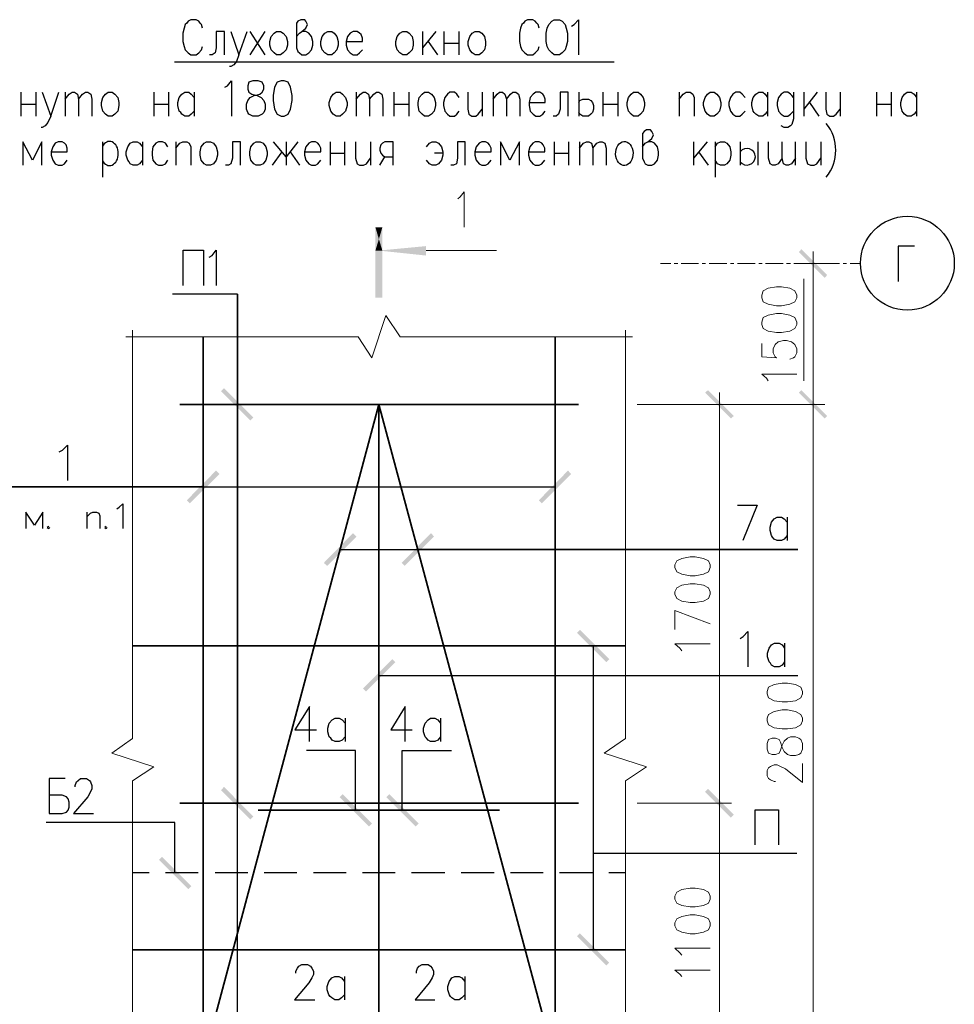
# Model space of a CAD drawing. Header units: millimetres. Extents: x 2063114 to 14983986, y -126020516 to 213791.
# Tile 260 of 656: x 2324543 to 2331331, y -1196265 to -1189114. Entities that reach past the tile are written whole.
import ezdxf

# ---------------------------------------------------------------- set-up
doc = ezdxf.new("R2010")
doc.units = ezdxf.units.MM
doc.layers.add('PDF2_Geometry', color=7, linetype='Continuous')
doc.layers.add('PDF2_Solid Fills', color=7, linetype='Continuous')

msp = doc.modelspace()

# ---------------------------------------------------------------- linework, layer by layer
at = {"layer": 'PDF2_Geometry', "linetype": 'ByBlock', "lineweight": 25}
for points in [[(2325871.66834, -1189175.78451), (2325864.45686, -1189150.54433), (2325853.65466, -1189139.72711), (2325842.85246, -1189125.30414), (2325824.83879, -1189114.48692), (2325785.16061, -1189114.48692), (2325767.08684, -1189125.30414), (2325756.28464, -1189139.72711), (2325745.49747, -1189150.54433), (2325738.27096, -1189175.78451), (2325727.46876, -1189211.84192), (2325727.46876, -1189273.13951), (2325738.27096, -1189309.19692), (2325745.49747, -1189334.4371), (2325767.08684, -1189356.07155), (2325785.16061, -1189370.49451), (2325824.83879, -1189370.49451), (2325842.85246, -1189356.07155), (2325864.45686, -1189334.4371), (2325871.66834, -1189309.19692)], [(2326553.13831, -1189237.08211), (2326574.8028, -1189211.84192), (2326592.81648, -1189201.0247), (2326621.69246, -1189175.78451), (2326632.49466, -1189150.54433), (2326621.69246, -1189125.30414), (2326614.46595, -1189114.48692), (2326585.605, -1189114.48692), (2326564.00061, -1189125.30414), (2326553.13831, -1189139.72711), (2326553.13831, -1189320.01414), (2326564.00061, -1189345.25433), (2326574.8028, -1189356.07155), (2326592.81648, -1189370.49451), (2326621.69246, -1189370.49451), (2326643.28183, -1189356.07155), (2326661.37063, -1189334.4371), (2326672.1578, -1189298.3797), (2326672.1578, -1189273.13951), (2326661.37063, -1189237.08211), (2326643.28183, -1189211.84192), (2326621.69246, -1189201.0247), (2326592.81648, -1189201.0247)], [(2328316.40561, -1189175.78451), (2328309.17911, -1189150.54433), (2328298.33184, -1189139.72711), (2328287.52964, -1189125.30414), (2328269.51596, -1189114.48692), (2328229.83779, -1189114.48692), (2328211.82411, -1189125.30414), (2328200.96182, -1189139.72711), (2328190.15962, -1189150.54433), (2328179.37244, -1189175.78451), (2328172.14594, -1189211.84192), (2328172.14594, -1189273.13951), (2328179.37244, -1189309.19692), (2328190.15962, -1189334.4371), (2328211.82411, -1189356.07155), (2328229.83779, -1189370.49451), (2328269.51596, -1189370.49451), (2328287.52964, -1189356.07155), (2328309.17911, -1189334.4371), (2328316.40561, -1189309.19692)], [(2328550.73369, -1189161.36155), (2328568.76239, -1189150.54433), (2328601.21406, -1189114.48692), (2328601.21406, -1189370.49451)], [(2326030.36601, -1189370.49451), (2326030.36601, -1189201.0247), (2325969.03837, -1189201.0247), (2325969.03837, -1189320.01414), (2325961.81186, -1189356.07155), (2325940.22249, -1189370.49451), (2325922.13369, -1189370.49451)], [(2326077.19556, -1189201.0247), (2326134.88741, -1189370.49451), (2326196.21505, -1189201.0247)], [(2326214.22873, -1189201.0247), (2326322.38593, -1189370.49451)], [(2326322.38593, -1189201.0247), (2326214.22873, -1189370.49451)], [(2326913.71238, -1189273.13951), (2327032.73187, -1189273.13951), (2327032.73187, -1189247.89933), (2327021.9447, -1189222.65914), (2327011.08241, -1189211.84192), (2326993.06873, -1189201.0247), (2326964.25285, -1189201.0247), (2326942.58836, -1189211.84192), (2326924.57468, -1189237.08211), (2326913.71238, -1189273.13951), (2326913.71238, -1189298.3797), (2326924.57468, -1189334.4371), (2326942.58836, -1189356.07155), (2326964.25285, -1189370.49451), (2326993.06873, -1189370.49451), (2327011.08241, -1189356.07155), (2327032.73187, -1189334.4371)], [(2327469.01148, -1189201.0247), (2327469.01148, -1189370.49451)], [(2327566.3815, -1189201.0247), (2327469.01148, -1189320.01414)], [(2327624.07335, -1189201.0247), (2327624.07335, -1189370.49451)], [(2327732.23055, -1189201.0247), (2327732.23055, -1189370.49451)], [(2327508.68965, -1189273.13951), (2327577.1837, -1189370.49451)], [(2327624.07335, -1189283.95673), (2327732.23055, -1189283.95673)], [(2325666.14112, -1189420.97488), (2328860.84241, -1189420.97488)], [(2326134.88741, -1189370.49451), (2326116.85871, -1189417.36914), (2326098.84503, -1189442.60933), (2326077.19556, -1189453.42655), (2326066.39336, -1189453.42655)], [(2326033.9417, -1189604.86766), (2326051.95538, -1189594.05044), (2326080.83135, -1189557.99303), (2326080.83135, -1189814.00062)], [(2324551.96724, -1189640.92506), (2324551.96724, -1189814.00062)], [(2324660.12444, -1189640.92506), (2324660.12444, -1189814.00062)], [(2324707.02912, -1189640.92506), (2324768.35676, -1189814.00062), (2324826.03359, -1189640.92506)], [(2324872.87817, -1189640.92506), (2324872.87817, -1189814.00062)], [(2324872.87817, -1189691.40543), (2324901.73912, -1189655.34803), (2324923.40361, -1189640.92506), (2324941.41729, -1189640.92506), (2324963.02168, -1189655.34803), (2324970.23317, -1189691.40543), (2324970.23317, -1189814.00062)], [(2324970.23317, -1189691.40543), (2324999.10914, -1189655.34803), (2325020.69851, -1189640.92506), (2325038.78731, -1189640.92506), (2325060.37668, -1189655.34803), (2325067.60319, -1189691.40543), (2325067.60319, -1189814.00062)], [(2325518.32078, -1189640.92506), (2325518.32078, -1189814.00062)], [(2325622.88726, -1189640.92506), (2325622.88726, -1189814.00062)], [(2325810.4008, -1189777.94321), (2325788.75133, -1189799.57766), (2325770.72263, -1189814.00062), (2325741.84665, -1189814.00062), (2325720.25728, -1189799.57766), (2325713.03078, -1189788.76043), (2325702.2436, -1189777.94321), (2325691.38131, -1189738.28006), (2325691.38131, -1189716.64562), (2325702.2436, -1189680.58821), (2325720.25728, -1189655.34803), (2325741.84665, -1189640.92506), (2325770.72263, -1189640.92506), (2325788.75133, -1189655.34803), (2325810.4008, -1189680.58821)], [(2325810.4008, -1189640.92506), (2325810.4008, -1189814.00062)], [(2326985.84222, -1189640.92506), (2326985.84222, -1189814.00062)], [(2326985.84222, -1189691.40543), (2327018.29389, -1189655.34803), (2327036.32259, -1189640.92506), (2327054.39637, -1189640.92506), (2327075.98574, -1189655.34803), (2327083.21224, -1189691.40543), (2327083.21224, -1189814.00062)], [(2327083.21224, -1189691.40543), (2327115.66391, -1189655.34803), (2327133.67759, -1189640.92506), (2327151.69127, -1189640.92506), (2327173.35576, -1189655.34803), (2327180.56724, -1189691.40543), (2327180.56724, -1189814.00062)], [(2327259.90856, -1189640.92506), (2327259.90856, -1189814.00062)], [(2327368.08078, -1189640.92506), (2327368.08078, -1189814.00062)], [(2327735.86634, -1189680.58821), (2327717.85266, -1189655.34803), (2327699.77888, -1189640.92506), (2327667.32722, -1189640.92506), (2327649.29851, -1189655.34803), (2327631.28483, -1189680.58821), (2327620.48263, -1189716.64562), (2327620.48263, -1189738.28006), (2327631.28483, -1189777.94321), (2327649.29851, -1189799.57766), (2327667.32722, -1189814.00062), (2327699.77888, -1189814.00062), (2327717.85266, -1189799.57766), (2327735.86634, -1189777.94321)], [(2327797.13388, -1189640.92506), (2327797.13388, -1189763.52025), (2327804.36039, -1189799.57766), (2327826.00985, -1189814.00062), (2327854.82573, -1189814.00062), (2327872.83941, -1189799.57766), (2327901.71539, -1189763.52025)], [(2327901.71539, -1189640.92506), (2327901.71539, -1189814.00062)], [(2327981.0567, -1189640.92506), (2327981.0567, -1189814.00062)], [(2327981.0567, -1189691.40543), (2328009.87258, -1189655.34803), (2328027.90129, -1189640.92506), (2328049.55075, -1189640.92506), (2328067.56443, -1189655.34803), (2328078.42673, -1189691.40543), (2328078.42673, -1189814.00062)], [(2328078.42673, -1189691.40543), (2328107.24261, -1189655.34803), (2328125.25628, -1189640.92506), (2328146.90575, -1189640.92506), (2328164.93446, -1189655.34803), (2328175.72163, -1189691.40543), (2328175.72163, -1189814.00062)], [(2328244.27578, -1189716.64562), (2328359.65948, -1189716.64562), (2328359.65948, -1189691.40543), (2328348.85728, -1189666.16525), (2328341.63078, -1189655.34803), (2328319.98131, -1189640.92506), (2328291.10533, -1189640.92506), (2328273.09165, -1189655.34803), (2328251.48726, -1189680.58821), (2328244.27578, -1189716.64562), (2328244.27578, -1189738.28006), (2328251.48726, -1189777.94321), (2328273.09165, -1189799.57766), (2328291.10533, -1189814.00062), (2328319.98131, -1189814.00062), (2328341.63078, -1189799.57766), (2328359.65948, -1189777.94321)], [(2328525.50853, -1189814.00062), (2328525.50853, -1189640.92506), (2328467.81668, -1189640.92506), (2328467.81668, -1189763.52025), (2328457.01448, -1189799.57766), (2328439.0008, -1189814.00062), (2328417.33631, -1189814.00062)], [(2328604.84985, -1189640.92506), (2328604.84985, -1189814.00062)], [(2328777.91038, -1189640.92506), (2328777.91038, -1189814.00062)], [(2328886.0826, -1189640.92506), (2328886.0826, -1189814.00062)], [(2329333.20947, -1189640.92506), (2329333.20947, -1189814.00062)], [(2329333.20947, -1189691.40543), (2329362.02535, -1189655.34803), (2329383.68984, -1189640.92506), (2329412.50572, -1189640.92506), (2329430.57949, -1189655.34803), (2329441.38169, -1189680.58821), (2329441.38169, -1189814.00062)], [(2329812.74294, -1189680.58821), (2329791.15356, -1189655.34803), (2329773.07979, -1189640.92506), (2329744.26391, -1189640.92506), (2329722.59942, -1189655.34803), (2329704.58574, -1189680.58821), (2329693.78354, -1189716.64562), (2329693.78354, -1189738.28006), (2329704.58574, -1189777.94321), (2329722.59942, -1189799.57766), (2329744.26391, -1189814.00062), (2329773.07979, -1189814.00062), (2329791.15356, -1189799.57766), (2329812.74294, -1189777.94321)], [(2329975.01629, -1189777.94321), (2329957.00261, -1189799.57766), (2329938.98893, -1189814.00062), (2329910.11296, -1189814.00062), (2329888.44847, -1189799.57766), (2329877.66129, -1189788.76043), (2329870.43479, -1189777.94321), (2329859.63259, -1189738.28006), (2329859.63259, -1189716.64562), (2329870.43479, -1189680.58821), (2329888.44847, -1189655.34803), (2329910.11296, -1189640.92506), (2329938.98893, -1189640.92506), (2329957.00261, -1189655.34803), (2329975.01629, -1189680.58821)], [(2329975.01629, -1189640.92506), (2329975.01629, -1189814.00062)], [(2330162.52983, -1189680.58821), (2330151.72763, -1189666.16525), (2330140.86534, -1189655.34803), (2330122.85166, -1189640.92506), (2330093.97569, -1189640.92506), (2330072.38631, -1189655.34803), (2330054.35761, -1189680.58821), (2330043.51034, -1189716.64562), (2330043.51034, -1189738.28006), (2330054.35761, -1189777.94321), (2330072.38631, -1189799.57766), (2330093.97569, -1189814.00062), (2330122.85166, -1189814.00062), (2330140.86534, -1189799.57766), (2330162.52983, -1189777.94321)], [(2330162.52983, -1189640.92506), (2330162.52983, -1189835.63506), (2330151.72763, -1189875.29821), (2330140.86534, -1189886.11543), (2330122.85166, -1189896.93265), (2330093.97569, -1189896.93265), (2330072.38631, -1189886.11543)], [(2330238.23536, -1189640.92506), (2330238.23536, -1189814.00062)], [(2330335.59036, -1189640.92506), (2330238.23536, -1189763.52025)], [(2330396.85791, -1189640.92506), (2330396.85791, -1189763.52025), (2330404.08441, -1189799.57766), (2330425.73388, -1189814.00062), (2330454.54976, -1189814.00062), (2330472.62353, -1189799.57766), (2330501.43941, -1189763.52025)], [(2330501.43941, -1189640.92506), (2330501.43941, -1189814.00062)], [(2330764.65848, -1189640.92506), (2330764.65848, -1189814.00062)], [(2330872.87578, -1189640.92506), (2330872.87578, -1189814.00062)], [(2331056.7385, -1189777.94321), (2331038.72482, -1189799.57766), (2331017.07536, -1189814.00062), (2330988.25948, -1189814.00062), (2330970.17068, -1189799.57766), (2330959.38351, -1189788.76043), (2330952.157, -1189777.94321), (2330941.3548, -1189738.28006), (2330941.3548, -1189716.64562), (2330952.157, -1189680.58821), (2330970.17068, -1189655.34803), (2330988.25948, -1189640.92506), (2331017.07536, -1189640.92506), (2331038.72482, -1189655.34803), (2331056.7385, -1189680.58821)], [(2331056.7385, -1189640.92506), (2331056.7385, -1189814.00062)], [(2328604.84985, -1189716.64562), (2328612.06133, -1189702.22266), (2328633.66572, -1189691.40543), (2328673.3439, -1189691.40543), (2328691.35758, -1189702.22266), (2328702.20485, -1189716.64562), (2328709.43135, -1189738.28006), (2328709.43135, -1189763.52025), (2328702.20485, -1189788.76043), (2328691.35758, -1189799.57766), (2328673.3439, -1189814.00062), (2328633.66572, -1189814.00062), (2328612.06133, -1189799.57766), (2328604.84985, -1189788.76043)], [(2330277.89851, -1189716.64562), (2330346.39256, -1189814.00062)], [(2324551.96724, -1189727.46284), (2324660.12444, -1189727.46284)], [(2325518.32078, -1189727.46284), (2325622.88726, -1189727.46284)], [(2327259.90856, -1189727.46284), (2327368.08078, -1189727.46284)], [(2328777.91038, -1189727.46284), (2328886.0826, -1189727.46284)], [(2330764.65848, -1189727.46284), (2330872.87578, -1189727.46284)], [(2324768.35676, -1189814.00062), (2324746.69227, -1189860.87525), (2324728.67859, -1189886.11543), (2324707.02912, -1189896.93265), (2324699.80261, -1189896.93265)], [(2329066.36963, -1190037.55654), (2329084.38331, -1190012.31636), (2329106.03278, -1190001.49914), (2329134.84866, -1189976.25895), (2329145.71095, -1189951.01877), (2329134.84866, -1189925.77858), (2329124.06148, -1189914.96136), (2329095.24561, -1189914.96136), (2329077.15681, -1189925.77858), (2329066.36963, -1189940.20154), (2329066.36963, -1190120.48858), (2329077.15681, -1190145.72876), (2329084.38331, -1190160.15173), (2329106.03278, -1190170.96895), (2329134.84866, -1190170.96895), (2329152.92243, -1190160.15173), (2329174.52683, -1190134.91154), (2329181.73831, -1190098.85413), (2329181.73831, -1190073.61395), (2329174.52683, -1190037.55654), (2329152.92243, -1190012.31636), (2329134.84866, -1190001.49914), (2329106.03278, -1190001.49914)], [(2324703.4384, -1190170.96895), (2324703.4384, -1190001.49914), (2324634.89928, -1190134.91154), (2324566.40523, -1190001.49914), (2324566.40523, -1190170.96895)], [(2324771.93245, -1190073.61395), (2324887.31615, -1190073.61395), (2324887.31615, -1190048.37376), (2324880.08965, -1190023.13358), (2324869.28745, -1190012.31636), (2324851.27377, -1190001.49914), (2324822.3978, -1190001.49914), (2324800.80842, -1190012.31636), (2324782.73465, -1190037.55654), (2324771.93245, -1190073.61395), (2324771.93245, -1190098.85413), (2324782.73465, -1190134.91154), (2324800.80842, -1190160.15173), (2324822.3978, -1190170.96895), (2324851.27377, -1190170.96895), (2324869.28745, -1190160.15173), (2324887.31615, -1190134.91154)], [(2325143.30872, -1190001.49914), (2325143.30872, -1190257.50673)], [(2325435.38874, -1190134.91154), (2325413.73927, -1190160.15173), (2325395.71057, -1190170.96895), (2325366.89469, -1190170.96895), (2325345.24522, -1190160.15173), (2325338.03374, -1190145.72876), (2325327.23154, -1190134.91154), (2325316.36925, -1190098.85413), (2325316.36925, -1190073.61395), (2325327.23154, -1190037.55654), (2325345.24522, -1190012.31636), (2325366.89469, -1190001.49914), (2325395.71057, -1190001.49914), (2325413.73927, -1190012.31636), (2325435.38874, -1190037.55654)], [(2325435.38874, -1190001.49914), (2325435.38874, -1190170.96895)], [(2325619.25147, -1190037.55654), (2325601.23779, -1190012.31636), (2325579.64842, -1190001.49914), (2325550.77244, -1190001.49914), (2325532.74374, -1190012.31636), (2325511.09427, -1190037.55654), (2325503.88279, -1190073.61395), (2325503.88279, -1190098.85413), (2325511.09427, -1190134.91154), (2325532.74374, -1190160.15173), (2325550.77244, -1190170.96895), (2325579.64842, -1190170.96895), (2325601.23779, -1190160.15173), (2325619.25147, -1190134.91154)], [(2325676.94332, -1190001.49914), (2325676.94332, -1190170.96895)], [(2325676.94332, -1190048.37376), (2325705.81929, -1190012.31636), (2325727.46876, -1190001.49914), (2325756.28464, -1190001.49914), (2325774.31334, -1190012.31636), (2325785.16061, -1190037.55654), (2325785.16061, -1190170.96895)], [(2326145.73468, -1190170.96895), (2326145.73468, -1190001.49914), (2326088.04283, -1190001.49914), (2326088.04283, -1190120.48858), (2326077.19556, -1190160.15173), (2326059.18188, -1190170.96895), (2326037.51739, -1190170.96895)], [(2326564.00061, -1190001.49914), (2326477.43278, -1190109.67136), (2326387.28926, -1190001.49914)], [(2326477.43278, -1190001.49914), (2326477.43278, -1190170.96895)], [(2326610.83016, -1190073.61395), (2326729.84966, -1190073.61395), (2326729.84966, -1190048.37376), (2326719.04746, -1190023.13358), (2326708.20019, -1190012.31636), (2326690.18651, -1190001.49914), (2326661.37063, -1190001.49914), (2326643.28183, -1190012.31636), (2326621.69246, -1190037.55654), (2326610.83016, -1190073.61395), (2326610.83016, -1190098.85413), (2326621.69246, -1190134.91154), (2326643.28183, -1190160.15173), (2326661.37063, -1190170.96895), (2326690.18651, -1190170.96895), (2326708.20019, -1190160.15173), (2326729.84966, -1190134.91154)], [(2326798.3437, -1190001.49914), (2326798.3437, -1190170.96895)], [(2326902.92521, -1190001.49914), (2326902.92521, -1190170.96895)], [(2326982.26653, -1190001.49914), (2326982.26653, -1190120.48858), (2326993.06873, -1190160.15173), (2327011.08241, -1190170.96895), (2327039.95838, -1190170.96895), (2327061.54775, -1190160.15173), (2327090.42373, -1190120.48858)], [(2327090.42373, -1190001.49914), (2327090.42373, -1190170.96895)], [(2327256.27277, -1190170.96895), (2327256.27277, -1190001.49914), (2327195.00523, -1190001.49914), (2327176.99155, -1190012.31636), (2327166.12926, -1190023.13358), (2327158.91778, -1190048.37376), (2327158.91778, -1190062.79673), (2327166.12926, -1190084.43117), (2327176.99155, -1190098.85413), (2327195.00523, -1190109.67136), (2327256.27277, -1190109.67136)], [(2327497.88745, -1190037.55654), (2327519.49185, -1190012.31636), (2327537.56562, -1190001.49914), (2327566.3815, -1190001.49914), (2327584.39518, -1190012.31636), (2327606.04465, -1190037.55654), (2327616.84685, -1190073.61395), (2327616.84685, -1190098.85413), (2327606.04465, -1190134.91154), (2327584.39518, -1190160.15173), (2327566.3815, -1190170.96895), (2327537.56562, -1190170.96895), (2327519.49185, -1190160.15173), (2327497.88745, -1190134.91154)], [(2327779.1202, -1190170.96895), (2327779.1202, -1190001.49914), (2327721.42835, -1190001.49914), (2327721.42835, -1190120.48858), (2327714.21687, -1190160.15173), (2327692.55238, -1190170.96895), (2327674.5387, -1190170.96895)], [(2327847.61425, -1190073.61395), (2327966.61872, -1190073.61395), (2327966.61872, -1190048.37376), (2327955.83154, -1190023.13358), (2327944.96925, -1190012.31636), (2327926.95557, -1190001.49914), (2327898.13969, -1190001.49914), (2327880.06592, -1190012.31636), (2327858.46152, -1190037.55654), (2327847.61425, -1190073.61395), (2327847.61425, -1190098.85413), (2327858.46152, -1190134.91154), (2327880.06592, -1190160.15173), (2327898.13969, -1190170.96895), (2327926.95557, -1190170.96895), (2327944.96925, -1190160.15173), (2327966.61872, -1190134.91154)], [(2328172.14594, -1190170.96895), (2328172.14594, -1190001.49914), (2328103.66691, -1190134.91154), (2328035.11277, -1190001.49914), (2328035.11277, -1190170.96895)], [(2328237.04927, -1190073.61395), (2328356.00867, -1190073.61395), (2328356.00867, -1190048.37376), (2328345.22149, -1190023.13358), (2328334.41929, -1190012.31636), (2328316.40561, -1190001.49914), (2328287.52964, -1190001.49914), (2328269.51596, -1190012.31636), (2328247.85147, -1190037.55654), (2328237.04927, -1190073.61395), (2328237.04927, -1190098.85413), (2328247.85147, -1190134.91154), (2328269.51596, -1190160.15173), (2328287.52964, -1190170.96895), (2328316.40561, -1190170.96895), (2328334.41929, -1190160.15173), (2328356.00867, -1190134.91154)], [(2328424.56281, -1190001.49914), (2328424.56281, -1190170.96895)], [(2328529.14432, -1190001.49914), (2328529.14432, -1190170.96895)], [(2328608.42554, -1190001.49914), (2328608.42554, -1190170.96895)], [(2328608.42554, -1190048.37376), (2328637.30151, -1190012.31636), (2328658.90591, -1190001.49914), (2328676.97968, -1190001.49914), (2328694.99336, -1190012.31636), (2328705.79556, -1190048.37376), (2328705.79556, -1190170.96895)], [(2328705.79556, -1190048.37376), (2328734.67154, -1190012.31636), (2328756.26091, -1190001.49914), (2328774.27459, -1190001.49914), (2328792.34836, -1190012.31636), (2328803.15056, -1190048.37376), (2328803.15056, -1190170.96895)], [(2329437.73088, -1190001.49914), (2329437.73088, -1190170.96895)], [(2329535.1009, -1190001.49914), (2329437.73088, -1190120.48858)], [(2329592.79275, -1190001.49914), (2329592.79275, -1190257.50673)], [(2329592.79275, -1190037.55654), (2329610.86653, -1190012.31636), (2329632.4559, -1190001.49914), (2329661.33187, -1190001.49914), (2329679.34555, -1190012.31636), (2329701.01005, -1190037.55654), (2329708.16143, -1190073.61395), (2329708.16143, -1190098.85413), (2329701.01005, -1190134.91154), (2329679.34555, -1190160.15173), (2329661.33187, -1190170.96895), (2329632.4559, -1190170.96895), (2329610.86653, -1190160.15173), (2329592.79275, -1190134.91154)], [(2329776.71558, -1190001.49914), (2329776.71558, -1190170.96895)], [(2329902.88645, -1190001.49914), (2329902.88645, -1190170.96895)], [(2330079.5978, -1190120.48858), (2330050.72182, -1190160.15173), (2330029.13245, -1190170.96895), (2330011.05868, -1190170.96895), (2329993.02997, -1190160.15173), (2329982.2428, -1190120.48858), (2329982.2428, -1190001.49914)], [(2330176.96782, -1190120.48858), (2330148.09185, -1190160.15173), (2330126.42735, -1190170.96895), (2330108.41367, -1190170.96895), (2330090.39999, -1190160.15173), (2330079.5978, -1190120.48858), (2330079.5978, -1190001.49914)], [(2330176.96782, -1190170.96895), (2330176.96782, -1190001.49914)], [(2330252.67335, -1190001.49914), (2330252.67335, -1190120.48858), (2330263.46052, -1190160.15173), (2330285.12502, -1190170.96895), (2330313.94089, -1190170.96895), (2330332.01467, -1190160.15173), (2330360.83055, -1190120.48858)], [(2330360.83055, -1190001.49914), (2330360.83055, -1190170.96895)], [(2326380.07778, -1190170.96895), (2326448.6169, -1190073.61395)], [(2326506.30876, -1190073.61395), (2326574.8028, -1190170.96895)], [(2329473.83336, -1190073.61395), (2329542.31238, -1190170.96895)], [(2326798.3437, -1190084.43117), (2326902.92521, -1190084.43117)], [(2327158.91778, -1190170.96895), (2327195.00523, -1190109.67136)], [(2327616.84685, -1190084.43117), (2327555.5793, -1190084.43117)], [(2328424.56281, -1190084.43117), (2328529.14432, -1190084.43117)], [(2325731.05948, -1191043.5582), (2325731.05948, -1190787.55061), (2325878.89485, -1190787.55061), (2325878.89485, -1191043.5582)], [(2325918.558, -1190838.03098), (2325940.22249, -1190827.21376), (2325969.03837, -1190787.55061), (2325969.03837, -1191043.5582)], [(2331042.30052, -1190758.70468), (2330923.34112, -1190758.70468), (2330923.34112, -1191014.71227)], [(2326124.08522, -1196679.33093), (2326124.08522, -1191108.46153), (2325651.70314, -1191108.46153)], [(2326124.08522, -1191908.93597), (2326124.08522, -1191108.46153), (2326124.08522, -1194804.34576)], [(2324829.6243, -1192251.48134), (2324854.84946, -1192240.66411), (2324890.95194, -1192204.60671), (2324890.95194, -1192460.6143)], [(2325875.30413, -1192507.48893), (2324469.05023, -1192507.48893), (2328431.77429, -1192507.48893)], [(2325247.89022, -1192666.14152), (2325265.9039, -1192655.3243), (2325291.12906, -1192630.08411), (2325291.12906, -1192810.37115)], [(2329755.06611, -1192640.90133), (2329899.31076, -1192640.90133), (2329794.72926, -1192896.90892)], [(2324710.66491, -1192810.37115), (2324710.66491, -1192691.3817), (2324649.33727, -1192785.13096), (2324588.06972, -1192691.3817), (2324588.06972, -1192810.37115)], [(2325031.56081, -1192691.3817), (2325031.56081, -1192810.37115)], [(2325031.56081, -1192723.83337), (2325056.80099, -1192698.59318), (2325074.81467, -1192691.3817), (2325100.05486, -1192691.3817), (2325118.06853, -1192698.59318), (2325125.28002, -1192716.62189), (2325125.28002, -1192810.37115)], [(2330115.64018, -1192860.85152), (2330093.97569, -1192886.0917), (2330075.96201, -1192896.90892), (2330043.51034, -1192896.90892), (2330021.90594, -1192886.0917), (2330011.05868, -1192871.66874), (2330003.83217, -1192860.85152), (2329993.02997, -1192824.79411), (2329993.02997, -1192799.55392), (2330003.83217, -1192763.49652), (2330021.90594, -1192738.25633), (2330043.51034, -1192727.43911), (2330075.96201, -1192727.43911), (2330093.97569, -1192738.25633), (2330115.64018, -1192763.49652)], [(2330115.64018, -1192727.43911), (2330115.64018, -1192896.90892)], [(2324753.91877, -1192795.94818), (2324743.11657, -1192803.15967), (2324753.91877, -1192810.37115), (2324761.13025, -1192803.15967)], [(2325172.16967, -1192795.94818), (2325161.3825, -1192803.15967), (2325172.16967, -1192810.37115), (2325179.39617, -1192803.15967)], [(2326870.47354, -1192961.81226), (2330194.9815, -1192961.81226), (2327436.55981, -1192961.81226)], [(2329776.71558, -1193607.23984), (2329798.30495, -1193592.81688), (2329830.77164, -1193556.75947), (2329830.77164, -1193812.76706)], [(2330097.61148, -1193776.70966), (2330079.5978, -1193801.94984), (2330057.94833, -1193812.76706), (2330025.49666, -1193812.76706), (2330003.83217, -1193801.94984), (2329996.68078, -1193787.52688), (2329985.81849, -1193776.70966), (2329975.01629, -1193740.65225), (2329975.01629, -1193715.41206), (2329985.81849, -1193679.35466), (2330003.83217, -1193654.11447), (2330025.49666, -1193643.29725), (2330057.94833, -1193643.29725), (2330079.5978, -1193654.11447), (2330097.61148, -1193679.35466)], [(2330097.61148, -1193643.29725), (2330097.61148, -1193812.76706)], [(2330187.75499, -1195168.52557), (2328709.43135, -1195168.52557), (2328709.43135, -1193661.32595)], [(2327151.69127, -1193877.6704), (2330194.9815, -1193877.6704)], [(2326646.93264, -1194357.23391), (2326646.93264, -1194101.22632), (2326542.35114, -1194270.69613), (2326697.39799, -1194270.69613)], [(2327342.8406, -1194357.23391), (2327342.8406, -1194101.22632), (2327238.25909, -1194270.69613), (2327393.30595, -1194270.69613)], [(2326906.561, -1194321.1765), (2326884.89651, -1194346.41669), (2326863.24704, -1194357.23391), (2326834.43116, -1194357.23391), (2326812.78169, -1194346.41669), (2326801.97949, -1194331.99373), (2326791.1172, -1194321.1765), (2326780.33002, -1194285.1191), (2326780.33002, -1194259.87891), (2326791.1172, -1194223.8215), (2326812.78169, -1194198.58132), (2326834.43116, -1194187.7641), (2326863.24704, -1194187.7641), (2326884.89651, -1194198.58132), (2326906.561, -1194223.8215)], [(2326906.561, -1194187.7641), (2326906.561, -1194357.23391)], [(2327598.83317, -1194321.1765), (2327580.81949, -1194346.41669), (2327559.15499, -1194357.23391), (2327526.70333, -1194357.23391), (2327508.68965, -1194346.41669), (2327497.88745, -1194331.99373), (2327487.04018, -1194321.1765), (2327476.23798, -1194285.1191), (2327476.23798, -1194259.87891), (2327487.04018, -1194223.8215), (2327508.68965, -1194198.58132), (2327526.70333, -1194187.7641), (2327559.15499, -1194187.7641), (2327580.81949, -1194198.58132), (2327598.83317, -1194223.8215)], [(2327598.83317, -1194187.7641), (2327598.83317, -1194357.23391)], [(2326982.26653, -1194854.82613), (2326982.26653, -1194422.13724), (2326625.26815, -1194422.13724)], [(2327321.19113, -1194854.82613), (2327321.19113, -1194422.13724), (2327678.17449, -1194422.13724)], [(2324872.87817, -1194624.05872), (2324757.49446, -1194624.05872), (2324757.49446, -1194880.06631), (2324851.27377, -1194880.06631), (2324883.72544, -1194869.24909), (2324894.52763, -1194854.82613), (2324901.73912, -1194833.19168), (2324901.73912, -1194797.13428), (2324894.52763, -1194771.89409), (2324883.72544, -1194757.47113), (2324851.27377, -1194746.65391), (2324757.49446, -1194746.65391)], [(2324944.99298, -1194685.35631), (2324944.99298, -1194674.53909), (2324955.79518, -1194649.29891), (2324966.65747, -1194638.48169), (2324984.67115, -1194624.05872), (2325027.92502, -1194624.05872), (2325049.57449, -1194638.48169), (2325056.80099, -1194649.29891), (2325067.60319, -1194674.53909), (2325067.60319, -1194699.77928), (2325056.80099, -1194721.41372), (2325038.78731, -1194757.47113), (2324934.20581, -1194880.06631), (2325078.39036, -1194880.06631)], [(2329884.87277, -1195107.22798), (2329884.87277, -1194851.22039), (2330054.35761, -1194851.22039), (2330054.35761, -1195107.22798)], [(2325669.79193, -1195309.14946), (2325669.79193, -1194944.96965), (2324735.89007, -1194944.96965)], [(2328709.43135, -1195868.03927), (2328709.43135, -1195168.52557)], [(2326549.56262, -1196037.50908), (2326549.56262, -1196023.08612), (2326560.36482, -1196001.45167), (2326571.22711, -1195987.02871), (2326592.81648, -1195976.21149), (2326632.49466, -1195976.21149), (2326654.14412, -1195987.02871), (2326664.94632, -1196001.45167), (2326675.74852, -1196023.08612), (2326675.74852, -1196048.3263), (2326664.94632, -1196073.56649), (2326643.28183, -1196109.62389), (2326538.76042, -1196232.21908), (2326686.59579, -1196232.21908)], [(2327425.75761, -1196037.50908), (2327425.75761, -1196023.08612), (2327432.98412, -1196001.45167), (2327443.78632, -1195987.02871), (2327465.43578, -1195976.21149), (2327508.68965, -1195976.21149), (2327526.70333, -1195987.02871), (2327537.56562, -1196001.45167), (2327548.36782, -1196023.08612), (2327548.36782, -1196048.3263), (2327537.56562, -1196073.56649), (2327515.90113, -1196109.62389), (2327414.97044, -1196232.21908), (2327559.15499, -1196232.21908)], [(2326902.92521, -1196196.16167), (2326881.26072, -1196217.79612), (2326859.67134, -1196232.21908), (2326830.79537, -1196232.21908), (2326809.19097, -1196217.79612), (2326798.3437, -1196206.97889), (2326787.54151, -1196196.16167), (2326776.73931, -1196160.10426), (2326776.73931, -1196134.86408), (2326787.54151, -1196098.80667), (2326809.19097, -1196073.56649), (2326830.79537, -1196062.74926), (2326859.67134, -1196062.74926), (2326881.26072, -1196073.56649), (2326902.92521, -1196098.80667)], [(2326902.92521, -1196062.74926), (2326902.92521, -1196232.21908)], [(2327775.54451, -1196196.16167), (2327753.88002, -1196217.79612), (2327735.86634, -1196232.21908), (2327703.41467, -1196232.21908), (2327681.7652, -1196217.79612), (2327670.963, -1196206.97889), (2327663.7365, -1196196.16167), (2327652.94932, -1196160.10426), (2327652.94932, -1196134.86408), (2327663.7365, -1196098.80667), (2327681.7652, -1196073.56649), (2327703.41467, -1196062.74926), (2327735.86634, -1196062.74926), (2327753.88002, -1196073.56649), (2327775.54451, -1196098.80667)], [(2327775.54451, -1196062.74926), (2327775.54451, -1196232.21908)]]:
    msp.add_lwpolyline(points, dxfattribs=at)
for points in [[(2328424.56281, -1189114.48692), (2328464.24098, -1189114.48692), (2328482.25466, -1189125.30414), (2328503.84404, -1189150.54433), (2328511.07054, -1189175.78451), (2328521.91781, -1189211.84192), (2328521.91781, -1189273.13951), (2328511.07054, -1189309.19692), (2328503.84404, -1189334.4371), (2328482.25466, -1189356.07155), (2328464.24098, -1189370.49451), (2328424.56281, -1189370.49451), (2328406.54913, -1189356.07155), (2328384.88464, -1189334.4371), (2328374.09747, -1189309.19692), (2328366.87096, -1189273.13951), (2328366.87096, -1189211.84192), (2328374.09747, -1189175.78451), (2328384.88464, -1189150.54433), (2328406.54913, -1189125.30414)], [(2326408.95376, -1189201.0247), (2326437.76963, -1189201.0247), (2326455.84341, -1189211.84192), (2326477.43278, -1189237.08211), (2326488.23498, -1189273.13951), (2326488.23498, -1189298.3797), (2326477.43278, -1189334.4371), (2326455.84341, -1189356.07155), (2326437.76963, -1189370.49451), (2326408.95376, -1189370.49451), (2326390.94008, -1189356.07155), (2326369.27558, -1189334.4371), (2326358.47339, -1189298.3797), (2326358.47339, -1189273.13951), (2326369.27558, -1189237.08211), (2326390.94008, -1189211.84192)], [(2326780.33002, -1189201.0247), (2326809.19097, -1189201.0247), (2326827.21968, -1189211.84192), (2326845.23336, -1189237.08211), (2326856.03556, -1189273.13951), (2326856.03556, -1189298.3797), (2326845.23336, -1189334.4371), (2326827.21968, -1189356.07155), (2326809.19097, -1189370.49451), (2326780.33002, -1189370.49451), (2326758.66553, -1189356.07155), (2326740.65185, -1189334.4371), (2326729.84966, -1189298.3797), (2326729.84966, -1189273.13951), (2326740.65185, -1189237.08211), (2326758.66553, -1189211.84192)], [(2327324.82692, -1189201.0247), (2327353.6428, -1189201.0247), (2327371.65648, -1189211.84192), (2327393.30595, -1189237.08211), (2327400.53245, -1189273.13951), (2327400.53245, -1189298.3797), (2327393.30595, -1189334.4371), (2327371.65648, -1189356.07155), (2327353.6428, -1189370.49451), (2327324.82692, -1189370.49451), (2327303.16243, -1189356.07155), (2327285.14875, -1189334.4371), (2327274.28645, -1189298.3797), (2327274.28645, -1189273.13951), (2327285.14875, -1189237.08211), (2327303.16243, -1189211.84192)], [(2327851.25004, -1189201.0247), (2327880.06592, -1189201.0247), (2327898.13969, -1189211.84192), (2327919.72906, -1189237.08211), (2327926.95557, -1189273.13951), (2327926.95557, -1189298.3797), (2327919.72906, -1189334.4371), (2327898.13969, -1189356.07155), (2327880.06592, -1189370.49451), (2327851.25004, -1189370.49451), (2327829.58555, -1189356.07155), (2327811.57187, -1189334.4371), (2327800.76967, -1189298.3797), (2327800.76967, -1189273.13951), (2327811.57187, -1189237.08211), (2327829.58555, -1189211.84192)], [(2326235.8782, -1189557.99303), (2326207.00223, -1189568.81025), (2326199.79075, -1189594.05044), (2326199.79075, -1189619.29062), (2326207.00223, -1189640.92506), (2326228.66672, -1189655.34803), (2326268.32987, -1189666.16525), (2326297.14575, -1189680.58821), (2326315.17445, -1189702.22266), (2326326.02172, -1189727.46284), (2326326.02172, -1189763.52025), (2326315.17445, -1189788.76043), (2326304.37225, -1189799.57766), (2326275.55637, -1189814.00062), (2326235.8782, -1189814.00062), (2326207.00223, -1189799.57766), (2326199.79075, -1189788.76043), (2326188.98855, -1189763.52025), (2326188.98855, -1189727.46284), (2326199.79075, -1189702.22266), (2326217.80443, -1189680.58821), (2326246.6804, -1189666.16525), (2326286.35857, -1189655.34803), (2326304.37225, -1189640.92506), (2326315.17445, -1189619.29062), (2326315.17445, -1189594.05044), (2326304.37225, -1189568.81025), (2326275.55637, -1189557.99303)], [(2326441.40542, -1189557.99303), (2326412.52945, -1189568.81025), (2326394.51577, -1189604.86766), (2326383.71357, -1189666.16525), (2326383.71357, -1189702.22266), (2326394.51577, -1189763.52025), (2326412.52945, -1189799.57766), (2326441.40542, -1189814.00062), (2326462.99479, -1189814.00062), (2326491.87077, -1189799.57766), (2326509.89947, -1189763.52025), (2326520.68665, -1189702.22266), (2326520.68665, -1189666.16525), (2326509.89947, -1189604.86766), (2326491.87077, -1189568.81025), (2326462.99479, -1189557.99303)], [(2325186.60766, -1189640.92506), (2325215.42353, -1189640.92506), (2325233.45224, -1189655.34803), (2325255.10171, -1189680.58821), (2325262.31319, -1189716.64562), (2325262.31319, -1189738.28006), (2325255.10171, -1189777.94321), (2325233.45224, -1189799.57766), (2325215.42353, -1189814.00062), (2325186.60766, -1189814.00062), (2325164.95819, -1189799.57766), (2325146.94451, -1189777.94321), (2325136.08221, -1189738.28006), (2325136.08221, -1189716.64562), (2325146.94451, -1189680.58821), (2325164.95819, -1189655.34803)], [(2326841.65766, -1189640.92506), (2326870.47354, -1189640.92506), (2326888.48722, -1189655.34803), (2326910.13669, -1189680.58821), (2326920.93889, -1189716.64562), (2326920.93889, -1189738.28006), (2326910.13669, -1189777.94321), (2326888.48722, -1189799.57766), (2326870.47354, -1189814.00062), (2326841.65766, -1189814.00062), (2326819.99317, -1189799.57766), (2326801.97949, -1189777.94321), (2326791.1172, -1189738.28006), (2326791.1172, -1189716.64562), (2326801.97949, -1189680.58821), (2326819.99317, -1189655.34803)], [(2327483.44946, -1189640.92506), (2327512.26534, -1189640.92506), (2327533.92983, -1189655.34803), (2327551.94351, -1189680.58821), (2327562.80581, -1189716.64562), (2327562.80581, -1189738.28006), (2327551.94351, -1189777.94321), (2327533.92983, -1189799.57766), (2327512.26534, -1189814.00062), (2327483.44946, -1189814.00062), (2327465.43578, -1189799.57766), (2327443.78632, -1189777.94321), (2327436.55981, -1189738.28006), (2327436.55981, -1189716.64562), (2327443.78632, -1189680.58821), (2327465.43578, -1189655.34803)], [(2329001.45128, -1189640.92506), (2329033.91797, -1189640.92506), (2329051.93165, -1189655.34803), (2329070.00542, -1189680.58821), (2329080.80762, -1189716.64562), (2329080.80762, -1189738.28006), (2329070.00542, -1189777.94321), (2329051.93165, -1189799.57766), (2329033.91797, -1189814.00062), (2329001.45128, -1189814.00062), (2328983.4376, -1189799.57766), (2328965.42392, -1189777.94321), (2328954.56162, -1189738.28006), (2328954.56162, -1189716.64562), (2328965.42392, -1189680.58821), (2328983.4376, -1189655.34803)], [(2329556.75037, -1189640.92506), (2329585.56625, -1189640.92506), (2329607.23074, -1189655.34803), (2329625.24442, -1189680.58821), (2329636.10671, -1189716.64562), (2329636.10671, -1189738.28006), (2329625.24442, -1189777.94321), (2329607.23074, -1189799.57766), (2329585.56625, -1189814.00062), (2329556.75037, -1189814.00062), (2329538.73669, -1189799.57766), (2329520.72301, -1189777.94321), (2329509.86072, -1189738.28006), (2329509.86072, -1189716.64562), (2329520.72301, -1189680.58821), (2329538.73669, -1189655.34803)], [(2325900.54432, -1190001.49914), (2325929.36019, -1190001.49914), (2325951.00966, -1190012.31636), (2325969.03837, -1190037.55654), (2325979.82554, -1190073.61395), (2325979.82554, -1190098.85413), (2325969.03837, -1190134.91154), (2325951.00966, -1190160.15173), (2325929.36019, -1190170.96895), (2325900.54432, -1190170.96895), (2325882.53064, -1190160.15173), (2325860.86614, -1190134.91154), (2325853.65466, -1190098.85413), (2325853.65466, -1190073.61395), (2325860.86614, -1190037.55654), (2325882.53064, -1190012.31636)], [(2326261.11839, -1190001.49914), (2326289.93426, -1190001.49914), (2326311.58373, -1190012.31636), (2326329.61244, -1190037.55654), (2326340.39961, -1190073.61395), (2326340.39961, -1190098.85413), (2326329.61244, -1190134.91154), (2326311.58373, -1190160.15173), (2326289.93426, -1190170.96895), (2326261.11839, -1190170.96895), (2326243.10471, -1190160.15173), (2326221.44022, -1190134.91154), (2326214.22873, -1190098.85413), (2326214.22873, -1190073.61395), (2326221.44022, -1190037.55654), (2326243.10471, -1190012.31636)]]:
    msp.add_lwpolyline(points, close=True, dxfattribs=at)
at = {"layer": 'PDF2_Geometry', "linetype": 'ByBlock', "lineweight": 13}
for points in [[(2327725.00404, -1190416.15932), (2327743.09284, -1190401.73635), (2327771.90872, -1190365.67895), (2327771.90872, -1190621.68654)], [(2327494.25166, -1190791.15635), (2328006.29689, -1190791.15635)], [(2325312.79356, -1191418.55523), (2327000.28021, -1191418.55523), (2327101.22592, -1191569.99634), (2327202.23174, -1191263.50838), (2327306.75314, -1191418.55523), (2328994.2398, -1191418.55523)], [(2325363.2589, -1197241.82648), (2325363.2589, -1194642.08743), (2325518.32078, -1194541.12669), (2325211.84784, -1194440.16595), (2325363.2589, -1194335.59947), (2325363.2589, -1191368.07486)], [(2328943.77445, -1197241.82648), (2328943.77445, -1194642.08743), (2329095.24561, -1194541.12669), (2328788.71258, -1194440.16595), (2328943.77445, -1194335.59947), (2328943.77445, -1191368.07486)]]:
    msp.add_lwpolyline(points, dxfattribs=at)
at = {"layer": 'PDF2_Geometry', "linetype": 'ByBlock', "lineweight": 18}
for points in [[(2330306.71439, -1190798.36783), (2330306.71439, -1191991.86801)], [(2330202.19298, -1190884.90561), (2330389.70652, -1190884.90561)], [(2330238.23536, -1191735.86042), (2330238.23536, -1190996.68357)], [(2329931.76243, -1191465.42986), (2329931.76243, -1191562.78486), (2330039.91962, -1191569.99634), (2330029.13245, -1191562.78486), (2330014.69446, -1191533.93894), (2330014.69446, -1191505.09301), (2330029.13245, -1191472.64134), (2330050.72182, -1191454.61264), (2330090.39999, -1191443.79542), (2330112.04946, -1191443.79542), (2330148.09185, -1191454.61264), (2330173.31701, -1191472.64134), (2330187.75499, -1191505.09301), (2330187.75499, -1191533.93894), (2330173.31701, -1191562.78486), (2330162.52983, -1191569.99634), (2330137.28965, -1191580.81357)], [(2329978.59198, -1191735.86042), (2329967.80481, -1191717.83171), (2329931.76243, -1191688.98579), (2330187.75499, -1191688.98579)], [(2329625.24442, -1194890.88353), (2329625.24442, -1191822.39819)], [(2330306.71439, -1196765.8687), (2330306.71439, -1191822.39819)], [(2329711.81224, -1191908.93597), (2329026.69146, -1191908.93597), (2330389.70652, -1191908.93597), (2329026.69146, -1191908.93597)], [(2329300.7578, -1193542.33651), (2329300.7578, -1193405.31836), (2329556.75037, -1193502.67336)], [(2329351.23817, -1193697.38336), (2329336.80019, -1193679.35466), (2329300.7578, -1193646.90299), (2329556.75037, -1193646.90299)], [(2330032.70814, -1194645.69317), (2330021.90594, -1194645.69317), (2329996.68078, -1194634.87594), (2329982.2428, -1194624.05872), (2329971.4406, -1194606.03002), (2329971.4406, -1194566.36687), (2329982.2428, -1194548.33817), (2329996.68078, -1194537.52095), (2330021.90594, -1194526.70372), (2330043.51034, -1194526.70372), (2330068.7355, -1194537.52095), (2330104.83798, -1194555.54965), (2330227.43317, -1194652.90465), (2330227.43317, -1194515.8865)], [(2329625.24442, -1194717.80798), (2329625.24442, -1196765.8687)], [(2329351.23817, -1195907.70241), (2329336.80019, -1195889.67371), (2329300.7578, -1195857.22204), (2329556.75037, -1195857.22204)], [(2329351.23817, -1196062.74926), (2329336.80019, -1196044.72056), (2329300.7578, -1196015.87464), (2329556.75037, -1196015.87464)]]:
    msp.add_lwpolyline(points, dxfattribs=at)
at = {"layer": 'PDF2_Geometry', "linetype": 'ByBlock', "lineweight": 9}
for points in [[(2329196.1763, -1190884.90561), (2329271.88183, -1190884.90561)], [(2329297.12201, -1190884.90561), (2329322.3622, -1190884.90561)], [(2329347.58736, -1190884.90561), (2329473.83336, -1190884.90561)], [(2329499.05852, -1190884.90561), (2329524.2987, -1190884.90561)], [(2329549.53889, -1190884.90561), (2329679.34555, -1190884.90561)], [(2329704.58574, -1190884.90561), (2329729.82592, -1190884.90561)], [(2329755.06611, -1190884.90561), (2329884.87277, -1190884.90561)], [(2329910.11296, -1190884.90561), (2329935.35314, -1190884.90561)], [(2329960.57831, -1190884.90561), (2330086.8243, -1190884.90561)], [(2330112.04946, -1190884.90561), (2330140.86534, -1190884.90561)], [(2330166.10553, -1190884.90561), (2330292.3365, -1190884.90561)], [(2330317.57668, -1190884.90561), (2330342.81687, -1190884.90561)], [(2330368.04203, -1190884.90561), (2330497.86372, -1190884.90561)], [(2330523.1039, -1190884.90561), (2330548.32906, -1190884.90561)], [(2330573.56925, -1190884.90561), (2330645.69909, -1190884.90561)]]:
    msp.add_lwpolyline(points, dxfattribs=at)
at = {"layer": 'PDF2_Geometry', "linetype": 'ByBlock', "lineweight": 18}
for points in [[(2329931.76243, -1191133.70172), (2329942.56463, -1191162.54764), (2329978.59198, -1191180.57635), (2330039.91962, -1191191.39357), (2330075.96201, -1191191.39357), (2330137.28965, -1191180.57635), (2330173.31701, -1191162.54764), (2330187.75499, -1191133.70172), (2330187.75499, -1191115.67301), (2330173.31701, -1191083.22135), (2330137.28965, -1191065.19264), (2330075.96201, -1191054.37542), (2330039.91962, -1191054.37542), (2329978.59198, -1191065.19264), (2329942.56463, -1191083.22135), (2329931.76243, -1191115.67301)], [(2329931.76243, -1191328.41172), (2329942.56463, -1191357.25764), (2329978.59198, -1191375.28634), (2330039.91962, -1191386.10357), (2330075.96201, -1191386.10357), (2330137.28965, -1191375.28634), (2330173.31701, -1191357.25764), (2330187.75499, -1191328.41172), (2330187.75499, -1191310.38301), (2330173.31701, -1191277.93135), (2330137.28965, -1191259.90264), (2330075.96201, -1191249.08542), (2330039.91962, -1191249.08542), (2329978.59198, -1191259.90264), (2329942.56463, -1191277.93135), (2329931.76243, -1191310.38301)], [(2329300.7578, -1193091.61892), (2329315.13569, -1193124.07059), (2329351.23817, -1193142.09929), (2329412.50572, -1193152.91651), (2329448.59317, -1193152.91651), (2329509.86072, -1193142.09929), (2329545.9632, -1193124.07059), (2329556.75037, -1193091.61892), (2329556.75037, -1193073.59022), (2329545.9632, -1193044.74429), (2329509.86072, -1193026.71559), (2329448.59317, -1193015.89837), (2329412.50572, -1193015.89837), (2329351.23817, -1193026.71559), (2329315.13569, -1193044.74429), (2329300.7578, -1193073.59022)], [(2329300.7578, -1193286.32892), (2329315.13569, -1193318.78059), (2329351.23817, -1193336.80929), (2329412.50572, -1193347.62651), (2329448.59317, -1193347.62651), (2329509.86072, -1193336.80929), (2329545.9632, -1193318.78059), (2329556.75037, -1193286.32892), (2329556.75037, -1193268.30022), (2329545.9632, -1193239.45429), (2329509.86072, -1193221.42559), (2329448.59317, -1193210.60837), (2329412.50572, -1193210.60837), (2329351.23817, -1193221.42559), (2329315.13569, -1193239.45429), (2329300.7578, -1193268.30022)], [(2329971.4406, -1194011.0828), (2329982.2428, -1194039.92873), (2330021.90594, -1194061.56317), (2330079.5978, -1194068.77465), (2330119.27597, -1194068.77465), (2330176.96782, -1194061.56317), (2330216.57087, -1194039.92873), (2330227.43317, -1194011.0828), (2330227.43317, -1193993.0541), (2330216.57087, -1193960.60243), (2330176.96782, -1193942.57373), (2330119.27597, -1193931.75651), (2330079.5978, -1193931.75651), (2330021.90594, -1193942.57373), (2329982.2428, -1193960.60243), (2329971.4406, -1193993.0541)], [(2329971.4406, -1194205.7928), (2329982.2428, -1194234.63873), (2330021.90594, -1194256.27317), (2330079.5978, -1194263.48465), (2330119.27597, -1194263.48465), (2330176.96782, -1194256.27317), (2330216.57087, -1194234.63873), (2330227.43317, -1194205.7928), (2330227.43317, -1194187.7641), (2330216.57087, -1194158.91817), (2330176.96782, -1194137.28373), (2330119.27597, -1194126.4665), (2330079.5978, -1194126.4665), (2330021.90594, -1194137.28373), (2329982.2428, -1194158.91817), (2329971.4406, -1194187.7641)], [(2329971.4406, -1194411.32002), (2329982.2428, -1194440.16595), (2330007.46796, -1194450.98317), (2330032.70814, -1194450.98317), (2330057.94833, -1194440.16595), (2330068.7355, -1194418.5315), (2330079.5978, -1194382.4741), (2330093.97569, -1194353.62817), (2330119.27597, -1194331.99373), (2330140.86534, -1194321.1765), (2330176.96782, -1194321.1765), (2330202.19298, -1194331.99373), (2330216.57087, -1194342.81095), (2330227.43317, -1194371.65687), (2330227.43317, -1194411.32002), (2330216.57087, -1194440.16595), (2330202.19298, -1194450.98317), (2330176.96782, -1194458.19465), (2330140.86534, -1194458.19465), (2330119.27597, -1194450.98317), (2330093.97569, -1194429.34872), (2330079.5978, -1194400.5028), (2330068.7355, -1194360.83965), (2330057.94833, -1194342.81095), (2330032.70814, -1194331.99373), (2330007.46796, -1194331.99373), (2329982.2428, -1194342.81095), (2329971.4406, -1194371.65687)], [(2329711.81224, -1194804.34576), (2329026.69146, -1194804.34576)], [(2329300.7578, -1195500.25371), (2329315.13569, -1195529.09964), (2329351.23817, -1195547.12834), (2329412.50572, -1195557.94557), (2329448.59317, -1195557.94557), (2329509.86072, -1195547.12834), (2329545.9632, -1195529.09964), (2329556.75037, -1195500.25371), (2329556.75037, -1195478.61927), (2329545.9632, -1195449.77334), (2329509.86072, -1195431.74464), (2329448.59317, -1195420.92742), (2329412.50572, -1195420.92742), (2329351.23817, -1195431.74464), (2329315.13569, -1195449.77334), (2329300.7578, -1195478.61927)], [(2329300.7578, -1195694.96371), (2329315.13569, -1195723.80964), (2329351.23817, -1195741.83834), (2329412.50572, -1195752.65556), (2329448.59317, -1195752.65556), (2329509.86072, -1195741.83834), (2329545.9632, -1195723.80964), (2329556.75037, -1195694.96371), (2329556.75037, -1195673.32927), (2329545.9632, -1195644.48334), (2329509.86072, -1195626.45464), (2329448.59317, -1195615.63742), (2329412.50572, -1195615.63742), (2329351.23817, -1195626.45464), (2329315.13569, -1195644.48334), (2329300.7578, -1195673.32927)]]:
    msp.add_lwpolyline(points, close=True, dxfattribs=at)
at = {"layer": 'PDF2_Geometry', "linetype": 'ByBlock', "lineweight": 35}
for points in [[(2325875.30413, -1191418.55523), (2325875.30413, -1197191.34611)], [(2328431.77429, -1191418.55523), (2328431.77429, -1197191.34611)], [(2328601.21406, -1191908.93597), (2325705.81929, -1191908.93597)], [(2325875.30413, -1196679.33093), (2327151.69127, -1191908.93597), (2328431.77429, -1196679.33093)], [(2327151.69127, -1191908.93597), (2327151.69127, -1196729.8113)], [(2328943.77445, -1193661.32595), (2325363.2589, -1193661.32595)], [(2328601.21406, -1194804.34576), (2325705.81929, -1194804.34576)], [(2326275.55637, -1194854.82613), (2328027.90129, -1194854.82613)], [(2328943.77445, -1195868.03927), (2325363.2589, -1195868.03927)]]:
    msp.add_lwpolyline(points, dxfattribs=at)
at = {"layer": 'PDF2_Geometry', "linetype": 'ByBlock', "lineweight": 30}
for points in [[(2325482.27839, -1195309.14946), (2325363.2589, -1195309.14946)], [(2325839.21668, -1195309.14946), (2325601.23779, -1195309.14946)], [(2326199.79075, -1195309.14946), (2325961.81186, -1195309.14946)], [(2326556.78912, -1195309.14946), (2326318.81024, -1195309.14946)], [(2326913.71238, -1195309.14946), (2326675.74852, -1195309.14946)], [(2327270.71076, -1195309.14946), (2327032.73187, -1195309.14946)], [(2327631.28483, -1195309.14946), (2327389.67016, -1195309.14946)], [(2327988.28321, -1195309.14946), (2327750.24423, -1195309.14946)], [(2328345.22149, -1195309.14946), (2328107.24261, -1195309.14946)], [(2328702.20485, -1195309.14946), (2328464.24098, -1195309.14946)], [(2328943.77445, -1195309.14946), (2328821.16424, -1195309.14946)]]:
    msp.add_lwpolyline(points, dxfattribs=at)
at = {"layer": 'PDF2_Geometry', "linetype": 'ByBlock', "lineweight": 25}
msp.add_circle((2330989.97048, -1190883.13451), 340.77427, dxfattribs=at)
for centre, radius, start, end in [((2330162.6374, -1190062.79673), 307.38835, 320.696123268, 39.303876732), ((2329825.32471, -1190109.67136), 60.52259, 216.567379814, 143.432620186)]:
    msp.add_arc(centre, radius, start, end, dxfattribs=at)
for centre, major_axis, ratio, start_param, end_param in [((2325195.96842, -1190086.22037), (0.02504, 87.50856), 0.7241318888, 2.1610646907, 7.2645036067), ((2328934.35276, -1190086.23403), (0, 87.50862), 0.7241949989, 0.2522864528, 6.53547176)]:
    msp.add_ellipse(centre, major_axis=major_axis, ratio=ratio, start_param=start_param, end_param=end_param, dxfattribs=at)
at = {"layer": 'PDF2_Solid Fills', "linetype": 'ByBlock', "transparency": 33554559}
for points in [[(2327126.46611, -1191133.70172), (2327176.99155, -1191133.70172), (2327126.46611, -1190621.68654)], [(2327176.99155, -1191133.70172), (2327126.46611, -1190621.68654), (2327176.99155, -1190621.68654)], [(2327151.69127, -1190708.22431), (2327126.46611, -1190621.68654), (2327176.99155, -1190621.68654)], [(2327151.69127, -1190708.22431), (2327176.99155, -1190791.15635), (2327126.46611, -1190791.15635)], [(2327151.69127, -1190791.15635), (2327494.25166, -1190758.70468), (2327494.25166, -1190827.21376)], [(2330407.7202, -1190967.83764), (2330202.19298, -1190801.97357), (2330220.20666, -1190780.33913)], [(2330389.70652, -1190989.47209), (2330407.7202, -1190967.83764), (2330202.19298, -1190801.97357)], [(2326026.71519, -1191789.94653), (2326005.12582, -1191811.58097), (2326239.46892, -1192002.68523)], [(2326005.12582, -1191811.58097), (2326239.46892, -1192002.68523), (2326217.80443, -1192024.31967)], [(2329729.82592, -1191991.86801), (2329520.72301, -1191822.39819), (2329542.31238, -1191804.36949)], [(2329708.16143, -1192009.89671), (2329729.82592, -1191991.86801), (2329520.72301, -1191822.39819)], [(2330407.7202, -1191991.86801), (2330202.19298, -1191822.39819), (2330220.20666, -1191804.36949)], [(2330220.20666, -1191804.36949), (2330202.19298, -1191822.39819), (2330407.7202, -1191991.86801)], [(2330389.70652, -1192009.89671), (2330407.7202, -1191991.86801), (2330202.19298, -1191822.39819)], [(2330202.19298, -1191822.39819), (2330407.7202, -1191991.86801), (2330389.70652, -1192009.89671)], [(2325756.28464, -1192604.84393), (2325777.94913, -1192626.47837), (2325969.03837, -1192388.49948)], [(2325777.94913, -1192626.47837), (2325969.03837, -1192388.49948), (2325994.26353, -1192413.73967)], [(2328312.76983, -1192604.84393), (2328334.41929, -1192626.47837), (2328525.50853, -1192388.49948)], [(2328334.41929, -1192626.47837), (2328525.50853, -1192388.49948), (2328547.158, -1192413.73967)], [(2326964.25285, -1192842.82281), (2326776.73931, -1193080.8017), (2326751.51415, -1193059.16726)], [(2326989.47801, -1192868.063), (2326964.25285, -1192842.82281), (2326776.73931, -1193080.8017)], [(2327530.33912, -1192842.82281), (2327339.20481, -1193080.8017), (2327317.60041, -1193059.16726)], [(2327551.94351, -1192868.063), (2327530.33912, -1192842.82281), (2327339.20481, -1193080.8017)], [(2328824.81505, -1193758.68095), (2328590.41186, -1193567.5767), (2328612.06133, -1193545.94225)], [(2328803.15056, -1193780.3154), (2328824.81505, -1193758.68095), (2328590.41186, -1193567.5767)], [(2327249.06129, -1193758.68095), (2327057.97206, -1193993.0541), (2327036.32259, -1193971.41965)], [(2327270.71076, -1193780.3154), (2327249.06129, -1193758.68095), (2327057.97206, -1193993.0541)], [(2326026.71519, -1194685.35631), (2326005.12582, -1194710.5965), (2326239.46892, -1194901.70076)], [(2326005.12582, -1194710.5965), (2326239.46892, -1194901.70076), (2326217.80443, -1194923.3352)], [(2329729.82592, -1194887.27779), (2329520.72301, -1194721.41372), (2329542.31238, -1194699.77928)], [(2329542.31238, -1194699.77928), (2329520.72301, -1194721.41372), (2329729.82592, -1194887.27779)], [(2329708.16143, -1194908.91224), (2329729.82592, -1194887.27779), (2329520.72301, -1194721.41372)], [(2329520.72301, -1194721.41372), (2329729.82592, -1194887.27779), (2329708.16143, -1194908.91224)], [(2326888.48722, -1194739.44243), (2326866.88283, -1194761.07687), (2327101.22592, -1194952.18113)], [(2326866.88283, -1194761.07687), (2327101.22592, -1194952.18113), (2327079.62153, -1194973.81557)], [(2327227.4569, -1194739.44243), (2327205.80743, -1194761.07687), (2327440.1956, -1194952.18113)], [(2327205.80743, -1194761.07687), (2327440.1956, -1194952.18113), (2327418.54613, -1194973.81557)], [(2325575.9976, -1195193.76575), (2325554.40823, -1195215.4002), (2325788.75133, -1195406.50446)], [(2325554.40823, -1195215.4002), (2325788.75133, -1195406.50446), (2325767.08684, -1195428.1389)], [(2328612.06133, -1195749.04982), (2328590.41186, -1195770.68427), (2328824.81505, -1195961.78853)], [(2328590.41186, -1195770.68427), (2328824.81505, -1195961.78853), (2328803.15056, -1195983.42297)]]:
    msp.add_solid(points, dxfattribs=at)

doc.saveas('drawing.dxf')
